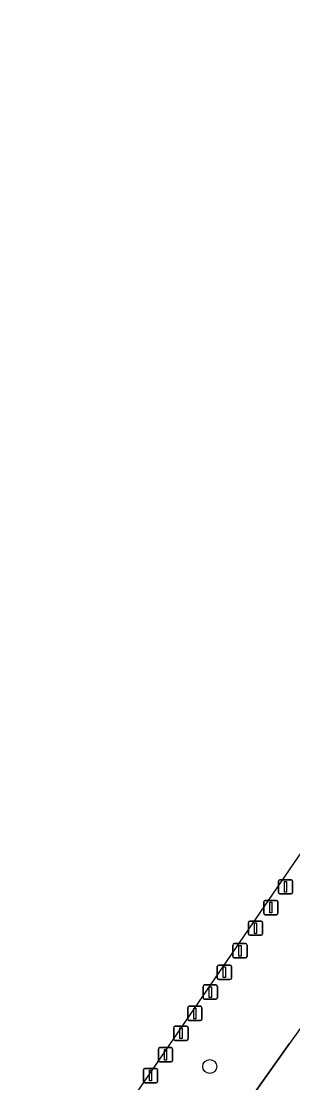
# Model space of a CAD drawing. Extents: x 158793 to 159888, y 384317 to 385256.
# Drawn here: x 159161.5 to 159180.5, y 385129.3 to 385203.7 of the extents above; entities that cross this region are included whole.
import ezdxf

# ---------------------------------------------------------------- set-up
doc = ezdxf.new("R2010")
doc.units = 0
for name, color, linetype in [('IMGEO_Afsluitpaal', 7, 'Continuous'), ('IMGEO_Berm_groen', 7, 'Continuous'), ('IMGEO_Boom', 7, 'Continuous'), ('IMGEO_Voetpad_open', 7, 'Continuous')]:
    doc.layers.add(name, color=color, linetype=linetype)

msp = doc.modelspace()

# ---------------------------------------------------------------- linework, layer by layer
at = {"layer": 'IMGEO_Afsluitpaal'}
for p, q in [((159179.575, 385143.568), (159180.365, 385143.568)), ((159180.365, 385143.568), (159179.575, 385143.568)), ((159179.475, 385142.668), (159179.475, 385143.468)), ((159179.475, 385143.468), (159179.475, 385142.668)), ((159180.465, 385143.468), (159180.465, 385142.668)), ((159180.465, 385142.668), (159180.465, 385143.468)), ((159178.553, 385142.117), (159179.343, 385142.117)), ((159179.343, 385142.117), (159178.553, 385142.117)), ((159180.365, 385142.568), (159179.575, 385142.568)), ((159179.575, 385142.568), (159180.365, 385142.568)), ((159178.453, 385141.217), (159178.453, 385142.017)), ((159178.453, 385142.017), (159178.453, 385141.217)), ((159179.443, 385142.017), (159179.443, 385141.217)), ((159179.443, 385141.217), (159179.443, 385142.017)), ((159177.374, 385139.773), (159177.374, 385140.573)), ((159177.374, 385140.573), (159177.374, 385139.773)), ((159177.474, 385140.673), (159178.264, 385140.673)), ((159178.264, 385140.673), (159177.474, 385140.673)), ((159178.364, 385140.573), (159178.364, 385139.773)), ((159178.364, 385139.773), (159178.364, 385140.573)), ((159179.343, 385141.117), (159178.553, 385141.117)), ((159178.553, 385141.117), (159179.343, 385141.117)), ((159176.387, 385139.092), (159177.177, 385139.092)), ((159177.177, 385139.092), (159176.387, 385139.092)), ((159178.264, 385139.673), (159177.474, 385139.673)), ((159177.474, 385139.673), (159178.264, 385139.673)), ((159176.287, 385138.192), (159176.287, 385138.992)), ((159176.287, 385138.992), (159176.287, 385138.192)), ((159177.277, 385138.992), (159177.277, 385138.192)), ((159177.277, 385138.192), (159177.277, 385138.992)), ((159175.295, 385137.58), (159176.085, 385137.58)), ((159176.085, 385137.58), (159175.295, 385137.58)), ((159177.177, 385138.092), (159176.387, 385138.092)), ((159176.387, 385138.092), (159177.177, 385138.092)), ((159175.195, 385136.68), (159175.195, 385137.48)), ((159175.195, 385137.48), (159175.195, 385136.68)), ((159176.185, 385137.48), (159176.185, 385136.68)), ((159176.185, 385136.68), (159176.185, 385137.48)), ((159174.211, 385135.293), (159174.211, 385136.093)), ((159174.211, 385136.093), (159174.211, 385135.293)), ((159174.311, 385136.193), (159175.101, 385136.193)), ((159175.101, 385136.193), (159174.311, 385136.193)), ((159175.201, 385136.093), (159175.201, 385135.293)), ((159175.201, 385135.293), (159175.201, 385136.093)), ((159176.085, 385136.58), (159175.295, 385136.58)), ((159175.295, 385136.58), (159176.085, 385136.58)), ((159173.129, 385133.798), (159173.129, 385134.598)), ((159173.129, 385134.598), (159173.129, 385133.798)), ((159173.229, 385134.698), (159174.019, 385134.698)), ((159174.019, 385134.698), (159173.229, 385134.698)), ((159174.119, 385134.598), (159174.119, 385133.798)), ((159174.119, 385133.798), (159174.119, 385134.598)), ((159175.101, 385135.193), (159174.311, 385135.193)), ((159174.311, 385135.193), (159175.101, 385135.193)), ((159172.159, 385132.406), (159172.159, 385133.206)), ((159172.159, 385133.206), (159172.159, 385132.406)), ((159172.259, 385133.306), (159173.049, 385133.306)), ((159173.049, 385133.306), (159172.259, 385133.306)), ((159173.149, 385133.206), (159173.149, 385132.406)), ((159173.149, 385132.406), (159173.149, 385133.206)), ((159174.019, 385133.698), (159173.229, 385133.698)), ((159173.229, 385133.698), (159174.019, 385133.698)), ((159171.072, 385130.905), (159171.072, 385131.705)), ((159171.072, 385131.705), (159171.072, 385130.905)), ((159171.172, 385131.805), (159171.962, 385131.805)), ((159171.962, 385131.805), (159171.172, 385131.805)), ((159172.062, 385131.705), (159172.062, 385130.905)), ((159172.062, 385130.905), (159172.062, 385131.705)), ((159173.049, 385132.306), (159172.259, 385132.306)), ((159172.259, 385132.306), (159173.049, 385132.306)), ((159170.027, 385129.441), (159170.027, 385130.241)), ((159170.027, 385130.241), (159170.027, 385129.441)), ((159170.127, 385130.341), (159170.917, 385130.341)), ((159170.917, 385130.341), (159170.127, 385130.341)), ((159171.017, 385130.241), (159171.017, 385129.441)), ((159171.017, 385129.441), (159171.017, 385130.241)), ((159171.962, 385130.805), (159171.172, 385130.805)), ((159171.172, 385130.805), (159171.962, 385130.805)), ((159170.917, 385129.341), (159170.127, 385129.341)), ((159170.127, 385129.341), (159170.917, 385129.341))]:
    msp.add_line(p, q, dxfattribs=at)
for points in [[(159179.895, 385143.443), (159180.045, 385143.443), (159180.045, 385142.693), (159179.895, 385142.693), (159179.895, 385143.443)], [(159178.873, 385141.992), (159179.023, 385141.992), (159179.023, 385141.242), (159178.873, 385141.242), (159178.873, 385141.992)], [(159177.794, 385140.548), (159177.944, 385140.548), (159177.944, 385139.798), (159177.794, 385139.798), (159177.794, 385140.548)], [(159176.707, 385138.967), (159176.857, 385138.967), (159176.857, 385138.217), (159176.707, 385138.217), (159176.707, 385138.967)], [(159175.615, 385137.455), (159175.765, 385137.455), (159175.765, 385136.705), (159175.615, 385136.705), (159175.615, 385137.455)], [(159174.631, 385136.068), (159174.781, 385136.068), (159174.781, 385135.318), (159174.631, 385135.318), (159174.631, 385136.068)], [(159173.549, 385134.573), (159173.699, 385134.573), (159173.699, 385133.823), (159173.549, 385133.823), (159173.549, 385134.573)], [(159172.579, 385133.181), (159172.729, 385133.181), (159172.729, 385132.431), (159172.579, 385132.431), (159172.579, 385133.181)], [(159171.492, 385131.68), (159171.642, 385131.68), (159171.642, 385130.93), (159171.492, 385130.93), (159171.492, 385131.68)], [(159170.447, 385130.216), (159170.597, 385130.216), (159170.597, 385129.466), (159170.447, 385129.466), (159170.447, 385130.216)]]:
    msp.add_lwpolyline(points, dxfattribs=at)
for centre, start, end in [((159179.575, 385143.468), 90, 180), ((159179.575, 385143.468), 90, 180), ((159180.365, 385143.468), 0, 90), ((159180.365, 385143.468), 360, 90), ((159178.553, 385142.017), 90, 180), ((159178.553, 385142.017), 90, 180), ((159179.343, 385142.017), 0, 90), ((159179.343, 385142.017), 360, 90), ((159179.575, 385142.668), 180, 270), ((159179.575, 385142.668), 180, 270), ((159180.365, 385142.668), 270, 0), ((159180.365, 385142.668), 270, 0), ((159177.474, 385140.573), 90, 180), ((159177.474, 385140.573), 90, 180), ((159178.264, 385140.573), 0, 90), ((159178.264, 385140.573), 360, 90), ((159178.553, 385141.217), 180, 270), ((159178.553, 385141.217), 180, 270), ((159179.343, 385141.217), 270, 0), ((159179.343, 385141.217), 270, 0), ((159176.387, 385138.992), 90, 180), ((159176.387, 385138.992), 90, 180), ((159177.177, 385138.992), 0, 90), ((159177.177, 385138.992), 360, 90), ((159177.474, 385139.773), 180, 270), ((159177.474, 385139.773), 180, 270), ((159178.264, 385139.773), 270, 0), ((159178.264, 385139.773), 270, 0), ((159175.295, 385137.48), 90, 180), ((159175.295, 385137.48), 90, 180), ((159176.085, 385137.48), 0, 90), ((159176.085, 385137.48), 360, 90), ((159176.387, 385138.192), 180, 270), ((159176.387, 385138.192), 180, 270), ((159177.177, 385138.192), 270, 0), ((159177.177, 385138.192), 270, 0), ((159174.311, 385136.093), 90, 180), ((159174.311, 385136.093), 90, 180), ((159175.101, 385136.093), 0, 90), ((159175.101, 385136.093), 360, 90), ((159175.295, 385136.68), 180, 270), ((159175.295, 385136.68), 180, 270), ((159176.085, 385136.68), 270, 0), ((159176.085, 385136.68), 270, 0), ((159173.229, 385134.598), 90, 180), ((159173.229, 385134.598), 90, 180), ((159174.019, 385134.598), 0, 90), ((159174.019, 385134.598), 360, 90), ((159174.311, 385135.293), 180, 270), ((159174.311, 385135.293), 180, 270), ((159175.101, 385135.293), 270, 0), ((159175.101, 385135.293), 270, 0), ((159172.259, 385133.206), 90, 180), ((159172.259, 385133.206), 90, 180), ((159173.049, 385133.206), 0, 90), ((159173.049, 385133.206), 360, 90), ((159173.229, 385133.798), 180, 270), ((159173.229, 385133.798), 180, 270), ((159174.019, 385133.798), 270, 0), ((159174.019, 385133.798), 270, 0), ((159172.259, 385132.406), 180, 270), ((159172.259, 385132.406), 180, 270), ((159173.049, 385132.406), 270, 0), ((159173.049, 385132.406), 270, 0), ((159171.172, 385131.705), 90, 180), ((159171.172, 385131.705), 90, 180), ((159171.962, 385131.705), 0, 90), ((159171.962, 385131.705), 360, 90), ((159171.172, 385130.905), 180, 270), ((159171.172, 385130.905), 180, 270), ((159171.962, 385130.905), 270, 0), ((159171.962, 385130.905), 270, 0), ((159170.127, 385130.241), 90, 180), ((159170.127, 385130.241), 90, 180), ((159170.917, 385130.241), 0, 90), ((159170.917, 385130.241), 360, 90), ((159170.127, 385129.441), 180, 270), ((159170.127, 385129.441), 180, 270), ((159170.917, 385129.441), 270, 0), ((159170.917, 385129.441), 270, 0)]:
    msp.add_arc(centre, 0.1, start, end, dxfattribs=at)
at = {"layer": 'IMGEO_Berm_groen'}
for points in [[(159234.932, 385202.142), (159231.861, 385199.238), (159227.608, 385203.704), (159224.095, 385200.201), (159222.787, 385198.606), (159227.592, 385194.655), (159212.803, 385176.682), (159207.973, 385180.642), (159205.306, 385177.187), (159205.153, 385177.019), (159201.305, 385172.797), (159190.992, 385159.057), (159183.992, 385149.752), (159183.989, 385149.748), (159163.18, 385119.339)], [(159163.18, 385119.339), (159163.434, 385119.157), (159162.911, 385118.425), (159168.031, 385114.82), (159172.453, 385121.085), (159180.245, 385132.081)]]:
    msp.add_lwpolyline(points, dxfattribs=at)
msp.add_arc((159621.343, 384824.638), 537.67, 143.05754, 145.12367, dxfattribs=at)
at = {"layer": 'IMGEO_Boom'}
msp.add_circle((159174.667, 385130.485), 0.489, dxfattribs=at)
at = {"layer": 'IMGEO_Voetpad_open'}
msp.add_lwpolyline([(159180.245, 385132.081), (159172.453, 385121.085), (159168.031, 385114.82), (159162.911, 385118.425), (159163.434, 385119.157), (159163.18, 385119.339), (159161.48, 385116.856), (159161.692, 385116.699), (159162.216, 385117.425), (159167.33, 385113.82), (159165.719, 385111.542)], dxfattribs=at)
msp.add_arc((159621.343, 384824.638), 537.67, 143.05754, 145.12367, dxfattribs=at)

doc.saveas('drawing.dxf')
